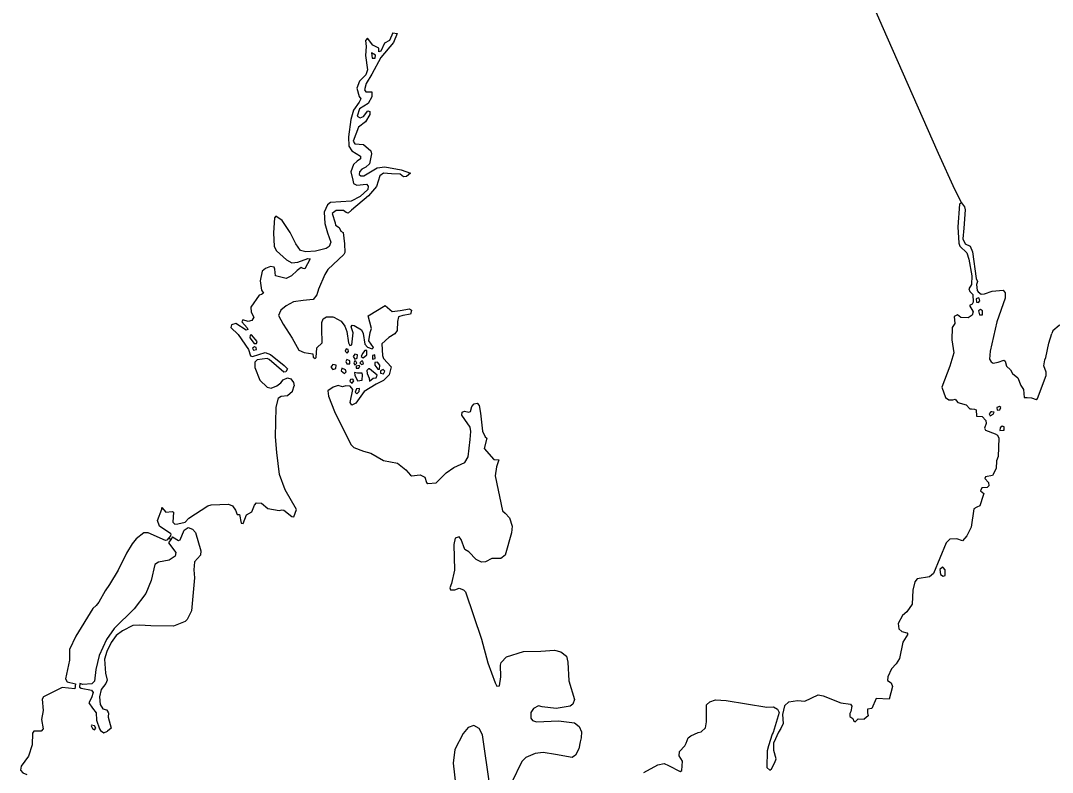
# Model space of a CAD drawing. Extents: x 0 to 2603, y -226 to 830.
# Drawn here: x 44.04 to 49.3, y 464.18 to 468.01 of the extents above; entities that cross this region are included whole.
import ezdxf

# ---------------------------------------------------------------- set-up
doc = ezdxf.new("R2010")
doc.units = 0
doc.layers.add('CT_TSH_Map_Town_Limits', color=7, linetype='Continuous')

msp = doc.modelspace()

# ---------------------------------------------------------------- linework, layer by layer
at = {"layer": 'CT_TSH_Map_Town_Limits'}
for points in [[(45.1852, 476.9079), (45.6455, 476.1539), (45.9142, 475.7032), (46.4392, 474.8355), (46.6358, 474.5053), (46.6498, 474.4871), (46.6546, 474.4562), (46.7532, 473.8421), (46.8852, 473.0991), (46.9695, 472.6077), (47.0354, 472.2181), (47.0852, 471.9073), (47.3723, 470.2574), (47.3783, 470.211), (47.54, 469.8695), (48.0099, 468.8928), (48.0464, 468.8202), (48.1096, 468.6882), (48.3418, 468.1851), (48.4289, 467.9809), (48.7163, 467.3304), (48.7996, 467.148), (48.835, 467.0781)], [(45.94, 467.9432), (45.9232, 467.904), (45.8974, 467.89), (45.8789, 467.8503), (45.8686, 467.8465)], [(45.9615, 467.9407), (45.9437, 467.8934), (45.8786, 467.8181)], [(45.94, 467.9432), (45.9615, 467.9407)], [(45.8686, 467.8465), (45.8675, 467.8645), (45.8368, 467.8804), (45.81, 467.9166), (45.7996, 467.9038), (45.8045, 467.8742), (45.8002, 467.8278), (45.8111, 467.7544), (45.8018, 467.7287), (45.7693, 467.698), (45.7561, 467.6608), (45.7673, 467.6195), (45.7762, 467.6066), (45.7682, 467.5899), (45.7396, 467.5502), (45.7262, 467.5014), (45.7139, 467.414), (45.716, 467.3663), (45.7312, 467.343), (45.7747, 467.3155), (45.7746, 467.3014), (45.7577, 467.2899), (45.7396, 467.2733), (45.7263, 467.2362), (45.7362, 467.1935), (45.74, 467.1768), (45.7553, 467.1675), (45.8055, 467.1735), (45.8145, 467.1632), (45.8118, 467.1464), (45.7727, 467.1108), (45.7275, 467.0868), (45.6747, 467.0821), (45.6218, 467.08), (45.6062, 467.0673), (45.5905, 467.0301), (45.5938, 466.9733), (45.6061, 466.9256), (45.6238, 466.8777), (45.6145, 466.8559), (45.6004, 466.8445), (45.5448, 466.8309), (45.4959, 466.8287), (45.4701, 466.8342), (45.4447, 466.8692), (45.4169, 466.9273), (45.3762, 466.987), (45.3443, 467.0104), (45.3364, 467.0015), (45.3319, 466.9242), (45.3351, 466.856), (45.3478, 466.834), (45.3976, 466.7872), (45.4257, 466.7715), (45.4554, 466.7763), (45.5058, 466.7939), (45.5187, 466.7925), (45.4911, 466.7425), (45.4822, 466.7439), (45.4732, 466.7491), (45.4525, 466.7339), (45.4239, 466.7058), (45.3967, 466.6918), (45.3555, 466.7026), (45.3414, 466.7053), (45.3379, 466.7401), (45.3353, 466.7505), (45.3161, 466.7532), (45.2916, 466.7431), (45.2747, 466.7304), (45.2639, 466.6802), (45.2711, 466.6325), (45.28, 466.6171), (45.271, 466.6107), (45.2594, 466.6069), (45.2162, 466.5467), (45.2186, 466.5211), (45.2313, 466.4964), (45.2208, 466.4785), (45.2027, 466.4735), (45.1757, 466.4815), (45.1705, 466.4725), (45.1973, 466.4413), (45.201, 466.4323), (45.1919, 466.4298), (45.1394, 466.4638), (45.1176, 466.4563), (45.1149, 466.4434), (45.1519, 466.407), (45.2039, 466.3306), (45.2139, 466.2982), (45.2256, 466.2956), (45.2888, 466.3156), (45.317, 466.3063), (45.386, 466.249), (45.4026, 466.2321), (45.3947, 466.218), (45.3845, 466.2155), (45.309, 466.2793), (45.2988, 466.2845), (45.2485, 466.2786)], [(45.8503, 467.8145), (45.8517, 467.8299), (45.83, 467.8417), (45.8348, 467.8146), (45.8503, 467.8145)], [(45.8786, 467.8181), (45.8327, 467.7323), (45.804, 467.6848), (45.7947, 467.6527), (45.8022, 467.6437), (45.8319, 467.6421), (45.833, 467.6176), (45.8133, 467.5843), (45.7692, 467.5564), (45.7586, 467.5192), (45.7727, 467.5113), (45.7908, 467.5176), (45.813, 467.5469), (45.822, 467.543), (45.8218, 467.5276), (45.8008, 467.4905), (45.7645, 467.4625), (45.7382, 467.3918), (45.7457, 467.3777), (45.7895, 467.3747), (45.8278, 467.3433), (45.8303, 467.3279), (45.8208, 467.2764), (45.8025, 467.2598), (45.7819, 467.2498), (45.7701, 467.2357), (45.7686, 467.2228), (45.7763, 467.2151), (45.7918, 467.2149), (45.8605, 467.2567), (45.8979, 467.2616), (45.9827, 467.2453), (46.0288, 467.2281)], [(46.0288, 467.2281), (46.0094, 467.2115), (45.9939, 467.2104), (45.976, 467.2235), (45.9323, 467.2252), (45.8911, 467.2294), (45.8729, 467.2155), (45.857, 467.1615), (45.8153, 467.1129), (45.7296, 467.0404), (45.7128, 467.0251), (45.7024, 467.0277), (45.6885, 467.0394), (45.6511, 467.0385), (45.6303, 467.0233), (45.6453, 466.9755), (45.6478, 466.9639), (45.6669, 466.952), (45.6745, 466.9327), (45.6861, 466.9274), (45.6933, 466.8682), (45.6953, 466.8256), (45.6902, 466.8141), (45.6083, 466.7376), (45.5925, 466.712), (45.561, 466.6389), (45.553, 466.6093), (45.5334, 466.5863), (45.4832, 466.5804), (45.4342, 466.573), (45.3967, 466.5541), (45.3694, 466.5312), (45.3615, 466.5157), (45.3575, 466.5042), (45.3803, 466.4602), (45.4273, 466.389), (45.4615, 466.3281), (45.4871, 466.3162), (45.5322, 466.3081), (45.5345, 466.2914), (45.5435, 466.2848), (45.5487, 466.29), (45.5531, 466.3402), (45.5791, 466.3643), (45.5771, 466.4365), (45.5774, 466.4687), (45.584, 466.4879), (45.6022, 466.498), (45.6344, 466.4977), (45.6382, 466.4951), (45.6766, 466.4755), (45.6945, 466.4496), (45.7045, 466.4224), (45.713, 466.3644), (45.7206, 466.3514), (45.731, 466.3539), (45.7367, 466.4157), (45.7266, 466.4466), (45.7332, 466.4556), (45.7434, 466.4529), (45.7793, 466.4307), (45.7881, 466.4127), (45.7966, 466.3584), (45.8106, 466.3429), (45.835, 466.3337), (45.8416, 466.3413), (45.8173, 466.3749), (45.8243, 466.4174), (45.8309, 466.438), (45.8147, 466.5024), (45.9002, 466.5558), (45.936, 466.5245), (45.9772, 466.5293), (46.025, 466.5378), (46.0339, 466.5314), (46.0313, 466.5159), (46.0286, 466.5108), (45.9899, 466.5048), (45.9679, 466.4972), (45.9625, 466.4727), (45.9609, 466.4278), (45.9504, 466.4111), (45.9193, 466.3921), (45.8842, 466.3602), (45.8862, 466.2996), (45.8912, 466.2854), (45.9308, 466.2426), (45.9201, 466.2027), (45.8915, 466.1734), (45.8785, 466.1657), (45.8552, 466.1544), (45.7931, 466.1176), (45.7513, 466.0575), (45.7306, 466.0474), (45.7217, 466.0604), (45.7353, 466.1272), (45.7225, 466.144), (45.7006, 466.1455), (45.6838, 466.1405), (45.6608, 466.1472), (45.6361, 466.1398)], [(48.835, 467.0781), (48.826, 467.0704), (48.817, 466.9559), (48.8215, 466.8721), (48.8265, 466.8567), (48.8622, 466.8229), (48.8735, 466.7905), (48.8881, 466.7054), (48.8864, 466.6616), (48.8733, 466.6399), (48.877, 466.6257), (48.8937, 466.6114)], [(48.835, 467.0781), (48.8502, 467.0573), (48.854, 467.0418), (48.8466, 466.9491), (48.8423, 466.8939), (48.8549, 466.8693), (48.8792, 466.8574), (48.8919, 466.8278), (48.9099, 466.6923), (48.9174, 466.6768), (48.9122, 466.6614), (48.9144, 466.6305), (48.9208, 466.624)], [(48.9208, 466.624), (48.9362, 466.6134), (48.9517, 466.6146), (48.9917, 466.6272), (49.0472, 466.633), (49.0586, 466.62), (49.0583, 466.593), (49.0147, 466.4711), (48.9811, 466.322), (48.9781, 466.2809), (48.9871, 466.2679), (48.9973, 466.2613), (49.0217, 466.2663), (49.0503, 466.2764), (49.0579, 466.2723), (49.0654, 466.2453), (49.0845, 466.227), (49.0946, 466.2089), (49.1228, 466.1868), (49.1379, 466.1479), (49.1506, 466.1273), (49.1541, 466.0873), (49.1695, 466.0871), (49.1914, 466.0856), (49.2157, 466.0764), (49.2222, 466.0816), (49.2659, 466.1983), (49.266, 466.2163), (49.2548, 466.2486), (49.2602, 466.2782), (49.2654, 466.291), (49.2803, 466.363), (49.295, 466.413)], [(48.8937, 466.6114), (48.8946, 466.5713), (48.8894, 466.5612), (48.8764, 466.5548), (48.8954, 466.5224), (48.8902, 466.5058), (48.8693, 466.4918), (48.832, 466.4947), (48.8142, 466.5078), (48.7973, 466.499), (48.8022, 466.4641), (48.7878, 466.4423), (48.7859, 466.3805), (48.7969, 466.3147), (48.7768, 466.2454), (48.7348, 466.139), (48.7547, 466.0858), (48.7702, 466.0754), (48.7908, 466.0753), (48.8037, 466.0777), (48.8163, 466.0609), (48.8588, 466.0488), (48.8779, 466.0293), (48.8856, 466.0292)], [(48.9217, 466.5698), (48.9281, 466.5788), (48.9257, 466.5917), (48.9219, 466.5942), (48.9102, 466.5893), (48.9113, 466.5725), (48.9217, 466.5698)], [(48.9416, 466.5079), (48.9419, 466.5285), (48.9329, 466.5349), (48.9226, 466.5273), (48.9275, 466.508), (48.9416, 466.5079)], [(49.4553, 466.4953), (49.4217, 466.4789), (49.3858, 466.4817), (49.3326, 466.4539), (49.3002, 466.4259), (49.295, 466.413)], [(45.2455, 466.3611), (45.2482, 466.3713), (45.2201, 466.405), (45.2124, 466.4039), (45.211, 466.3897), (45.2325, 466.3611), (45.2455, 466.3611)], [(45.2297, 466.3277), (45.2451, 466.3315), (45.2439, 466.3405), (45.235, 466.3444), (45.2246, 466.3381), (45.2297, 466.3277)], [(45.7061, 466.3116), (45.7139, 466.3205), (45.7127, 466.3309), (45.7024, 466.3335), (45.6971, 466.322), (45.7061, 466.3116)], [(45.7457, 466.2817), (45.7586, 466.2866), (45.7587, 466.3034), (45.7459, 466.3074), (45.738, 466.2959), (45.7457, 466.2817)], [(45.7883, 466.2877), (45.8064, 466.3043), (45.8066, 466.3262), (45.7963, 466.325), (45.7858, 466.3109), (45.7781, 466.2955), (45.7883, 466.2877)], [(45.8358, 466.2821), (45.85, 466.2845), (45.8476, 466.3039), (45.836, 466.3001), (45.8358, 466.2821)], [(45.2485, 466.2786), (45.2368, 466.2671), (45.2365, 466.2387), (45.2617, 466.1742), (45.2988, 466.139), (45.3192, 466.1337), (45.349, 466.1463), (45.3685, 466.1616), (45.3815, 466.1769), (45.4035, 466.187), (45.4202, 466.1817), (45.4342, 466.1623), (45.4366, 466.1455)], [(45.6332, 466.2299), (45.6486, 466.2349), (45.6501, 466.2504), (45.6346, 466.2543), (45.6243, 466.2416), (45.6332, 466.2299)], [(45.7197, 466.2574), (45.7199, 466.2729), (45.7057, 466.2807), (45.7005, 466.2692), (45.7055, 466.2575), (45.7197, 466.2574)], [(45.7454, 466.252), (45.7557, 466.261), (45.7507, 466.2713), (45.7456, 466.2726), (45.7417, 466.2624), (45.7454, 466.252)], [(45.7658, 466.2351), (45.7711, 466.2479), (45.7685, 466.2493), (45.7531, 466.2456), (45.753, 466.2353), (45.7658, 466.2351)], [(45.7802, 466.2542), (45.7905, 466.2581), (45.7868, 466.271), (45.7803, 466.271), (45.7713, 466.2633), (45.7802, 466.2542)], [(45.8636, 466.2303), (45.8714, 466.2315), (45.8741, 466.2508), (45.8614, 466.2664), (45.8486, 466.2653), (45.8484, 466.251), (45.8636, 466.2303)], [(45.6935, 466.2087), (45.7025, 466.2164), (45.6988, 466.228), (45.6796, 466.2358), (45.6768, 466.2218), (45.6935, 466.2087)], [(45.76, 466.1721), (45.7832, 466.1744), (45.7849, 466.2014), (45.7836, 466.2105), (45.7592, 466.2107), (45.745, 466.2134), (45.7461, 466.2004), (45.76, 466.1721)], [(45.8206, 466.1701), (45.8388, 466.1842), (45.8542, 466.1866), (45.8596, 466.1995), (45.8199, 466.2333), (45.816, 466.2321), (45.807, 466.2244), (45.8094, 466.209), (45.8181, 466.1856), (45.8206, 466.1701)], [(45.8917, 466.2068), (45.8983, 466.221), (45.8907, 466.2288), (45.8765, 466.2224), (45.8763, 466.2096), (45.8917, 466.2068)], [(44.8088, 465.3929), (44.7511, 465.432), (44.7412, 465.4604), (44.7623, 465.5182), (44.7624, 465.5259), (44.784, 465.5025), (44.815, 465.506), (44.8227, 465.5021), (44.8183, 465.4519), (44.8285, 465.4416), (44.8453, 465.444), (44.8815, 465.4514), (44.901, 465.4718), (44.9981, 465.5341), (45.0149, 465.5402), (45.1025, 465.5434), (45.1231, 465.5355), (45.1384, 465.5121), (45.1459, 465.4914), (45.1586, 465.49), (45.1673, 465.4461), (45.1775, 465.4448), (45.1935, 465.4883), (45.2207, 465.5048), (45.2352, 465.5382), (45.2455, 465.5497), (45.2712, 465.5481), (45.3033, 465.5209), (45.3598, 465.5112), (45.374, 465.515), (45.3843, 465.5123), (45.4252, 465.481), (45.4354, 465.4784), (45.4487, 465.5169), (45.3904, 465.6166), (45.3628, 465.6941), (45.3484, 465.8063), (45.3414, 465.8863), (45.3454, 466.0356), (45.3575, 466.0844), (45.3704, 466.0933), (45.4039, 466.0968), (45.4286, 466.1184), (45.4366, 466.1455)], [(45.7329, 466.1594), (45.7407, 466.171), (45.7357, 466.18), (45.724, 466.1788), (45.7201, 466.1698), (45.7329, 466.1594)], [(45.6361, 466.1398), (45.609, 466.1207)], [(45.609, 466.1207), (45.6113, 466.0937), (45.6427, 466.0148), (45.7249, 465.8478), (45.7402, 465.8323), (45.7901, 465.8138), (45.8275, 465.8031), (45.8927, 465.7664), (45.9634, 465.7529), (46.0056, 465.719), (46.0286, 465.6918), (46.035, 465.6878), (46.0788, 465.6926), (46.1032, 465.6807), (46.1106, 465.6536), (46.117, 465.6484), (46.1596, 465.6518), (46.2103, 465.7029), (46.2505, 465.7296), (46.3061, 465.7561), (46.3231, 465.7843), (46.3329, 465.873), (46.3371, 465.9129), (46.3335, 465.9361), (46.3056, 465.9737), (46.2903, 465.9958), (46.2931, 466.0112), (46.3047, 466.0175), (46.3265, 466.0121), (46.3356, 466.016), (46.341, 466.0404), (46.354, 466.0543), (46.3682, 466.0581), (46.3783, 466.0451), (46.3858, 466.0065), (46.3965, 465.915), (46.4091, 465.8865), (46.418, 465.8799)], [(45.7569, 466.1051), (45.7673, 466.1166), (45.77, 466.1332), (45.7545, 466.1309), (45.748, 466.113), (45.7569, 466.1051)], [(49.0169, 466.0216), (49.0311, 466.024), (49.0351, 466.0356), (49.0287, 466.0409), (49.0158, 466.0358), (49.0169, 466.0216)], [(48.8856, 466.0292), (48.9024, 466.0279), (48.91, 466.0239), (48.9111, 465.9917), (48.9406, 465.9902), (48.9598, 465.9694), (48.9609, 465.9539), (48.953, 465.9308), (48.9568, 465.9204), (49.0068, 465.902), (49.0195, 465.8954), (49.0259, 465.8798), (49.0224, 465.7859), (49.0132, 465.7641), (49.0116, 465.7255), (48.9932, 465.6895)], [(48.9847, 466.0129), (48.9756, 466.0039), (48.9806, 465.9936), (48.9974, 466.0011)], [(48.9974, 466.0011), (49.0014, 466.0115), (48.9899, 466.0142), (48.9847, 466.0129)], [(49.0431, 465.9402), (49.0316, 465.9326), (49.0314, 465.9185), (49.0482, 465.9195), (49.052, 465.9209)], [(49.052, 465.9209), (49.0522, 465.9376), (49.0431, 465.9402)], [(46.418, 465.8799), (46.4047, 465.8273), (46.4531, 465.7702), (46.4788, 465.7686)], [(46.4788, 465.7686), (46.4681, 465.7339), (46.4613, 465.6877), (46.4982, 465.5096), (46.511, 465.4978), (46.5339, 465.4745), (46.5465, 465.4319), (46.5436, 465.3971), (46.5116, 465.2841), (46.4895, 465.2675), (46.4444, 465.2667), (46.4108, 465.249), (46.3915, 465.2479), (46.3645, 465.2623), (46.3263, 465.3013), (46.3057, 465.3118), (46.2882, 465.3635), (46.2781, 465.3764), (46.2561, 465.3702), (46.2494, 465.338), (46.2533, 465.208), (46.2384, 465.1398), (46.2305, 465.1168), (46.2331, 465.1064), (46.2549, 465.1074), (46.2769, 465.1162), (46.3, 465.1071), (46.3102, 465.0966), (46.3903, 464.8564), (46.4226, 464.7363), (46.4604, 464.6341), (46.4692, 464.6174), (46.4834, 464.6185), (46.4903, 464.6648), (46.4882, 464.724), (46.4909, 464.7369), (46.5182, 464.7663), (46.6048, 464.7938), (46.6937, 464.7943), (46.762, 464.8), (46.7954, 464.7907), (46.8236, 464.7699), (46.831, 464.739), (46.8365, 464.6436), (46.8653, 464.548), (46.856, 464.5249), (46.8418, 464.5146), (46.772, 464.5038), (46.7, 464.5121), (46.682, 464.5162), (46.6562, 464.5036), (46.6418, 464.4831), (46.6416, 464.4535), (46.6505, 464.4418), (46.6709, 464.4352), (46.7831, 464.4405), (46.8653, 464.4295), (46.8884, 464.4113), (46.8997, 464.3841), (46.8994, 464.3532), (46.8941, 464.3326), (46.8861, 464.298), (46.869, 464.2646), (46.8534, 464.2531), (46.7686, 464.2681), (46.7043, 464.279), (46.6643, 464.2743), (46.6165, 464.2541), (46.5957, 464.2336), (46.5431, 464.1247)], [(48.9932, 465.6895), (48.9584, 465.6821), (48.9544, 465.6733), (48.9735, 465.6537), (48.9747, 465.6369), (48.9656, 465.6281), (48.9385, 465.627), (48.9319, 465.6116), (48.9486, 465.5985), (48.9459, 465.587), (48.9286, 465.5356)], [(48.9286, 465.5356), (48.9131, 465.5281), (48.8989, 465.5204), (48.8851, 465.4266), (48.8628, 465.3818), (48.8406, 465.3575), (48.8112, 465.3667), (48.7764, 465.3657), (48.7569, 465.3467), (48.6922, 465.1902), (48.6728, 465.1736), (48.6096, 465.1626), (48.5979, 465.1485), (48.5871, 465.1049), (48.584, 465.0341), (48.5566, 464.9957), (48.5344, 464.9766), (48.5134, 464.9355), (48.5158, 464.9085), (48.5324, 464.8942), (48.5568, 464.8888), (48.5619, 464.8822), (48.5371, 464.8401), (48.5195, 464.7577), (48.5025, 464.7297), (48.4791, 464.7054), (48.4607, 464.6643), (48.4593, 464.645), (48.4772, 464.6332)], [(44.8176, 465.3773), (44.8484, 465.359), (44.8562, 465.3614), (44.876, 465.4115), (44.8966, 465.4242), (44.9198, 465.4163), (44.9337, 465.3994), (44.9612, 465.3064), (44.9597, 465.2832), (44.9297, 465.25), (44.9255, 465.2089), (44.9289, 465.1676)], [(44.7982, 465.3715), (44.7892, 465.3608), (44.7826, 465.3583), (44.6943, 465.3978), (44.671, 465.3981), (44.6321, 465.3662), (44.6125, 465.3406), (44.5838, 465.2945), (44.5404, 465.2073), (44.4959, 465.1343), (44.4738, 465.1024), (44.4423, 465.0447), (44.4292, 465.0268), (44.4111, 465.0116), (44.3248, 464.8706), (44.2932, 464.8026), (44.2927, 464.7487), (44.2725, 464.6535), (44.2814, 464.638), (44.3238, 464.6286), (44.3197, 464.6028)], [(44.8084, 465.3638), (44.7967, 465.3466), (44.8336, 465.2973), (44.8309, 465.2781), (44.8011, 465.259), (44.7469, 465.2479), (44.7274, 465.2365), (44.7087, 465.1555), (44.681, 465.0889), (44.6223, 465.0109), (44.5196, 464.91), (44.4805, 464.8538), (44.4436, 464.773), (44.4262, 464.7023), (44.4204, 464.6418), (44.4062, 464.6291), (44.3611, 464.6256), (44.3456, 464.6296), (44.3442, 464.6117)], [(44.8088, 465.3929), (44.8074, 465.3825), (44.7982, 465.3715)], [(44.7982, 465.3715), (44.8084, 465.3638)], [(44.8176, 465.3773), (44.8084, 465.3638)], [(48.7412, 465.1769), (48.7514, 465.1806), (48.7518, 465.209), (48.7428, 465.2205), (48.739, 465.222), (48.7259, 465.2104), (48.7283, 465.1859), (48.7412, 465.1769)], [(44.9289, 465.1676), (44.9146, 465.0004), (44.8923, 464.9554), (44.8818, 464.9452), (44.8224, 464.9226), (44.7077, 464.9238), (44.6498, 464.9268), (44.6151, 464.9259), (44.5632, 464.898), (44.5308, 464.8752)], [(44.5308, 464.8752), (44.5048, 464.8393), (44.4838, 464.7932), (44.4718, 464.7547), (44.4763, 464.6825), (44.4849, 464.6476), (44.4771, 464.6309), (44.4549, 464.6002), (44.4454, 464.5618), (44.4491, 464.5231), (44.463, 464.5011), (44.481, 464.4957), (44.4886, 464.4879), (44.4873, 464.4841), (44.491, 464.4815), (44.4896, 464.4596), (44.5046, 464.4028), (44.4864, 464.3876)], [(48.4772, 464.6332), (48.4847, 464.6152), (48.4674, 464.5509), (48.4004, 464.5541), (48.3781, 464.5028), (48.3574, 464.4991), (48.356, 464.4812), (48.3597, 464.4656), (48.3402, 464.4491)], [(44.3197, 464.6028), (44.2553, 464.6099), (44.1597, 464.5631), (44.1543, 464.5503), (44.1589, 464.4936), (44.1509, 464.4473), (44.1581, 464.3996), (44.1489, 464.3868), (44.1116, 464.3884), (44.1037, 464.3782), (44.1033, 464.3177), (44.0833, 464.2611), (44.0468, 464.2087), (44.044, 464.1882), (44.0555, 464.1752), (44.076, 464.1673)], [(44.3442, 464.6117), (44.3519, 464.6064), (44.4046, 464.5956), (44.4135, 464.5852), (44.4042, 464.557), (44.3912, 464.5326), (44.4101, 464.5041), (44.428, 464.4807), (44.4302, 464.4434)], [(47.9339, 464.5173), (47.9559, 464.5377), (47.9998, 464.5437), (48.0371, 464.5395), (48.1057, 464.5723), (48.1314, 464.567), (48.2212, 464.5314), (48.2701, 464.5258), (48.2764, 464.5141), (48.2723, 464.487), (48.267, 464.4769)], [(47.3983, 464.2623), (47.3998, 464.284), (47.4257, 464.3122), (47.4336, 464.3262), (47.4429, 464.3532), (47.4572, 464.3634), (47.4948, 464.381), (47.509, 464.3836), (47.5322, 464.4051), (47.5364, 464.4347), (47.5372, 464.5223), (47.5541, 464.5376), (47.5825, 464.5477), (47.6366, 464.5432), (47.8449, 464.5104), (47.8784, 464.5114), (47.8989, 464.4996), (47.9064, 464.4827), (47.8759, 464.3813), (47.872, 464.3723)], [(47.9339, 464.5173), (47.9244, 464.4722), (47.9278, 464.4259), (47.9148, 464.4016), (47.9029, 464.3824)], [(48.267, 464.4769), (48.2668, 464.4614), (48.2822, 464.4522), (48.2872, 464.438), (48.2936, 464.4353), (48.3092, 464.4507), (48.3402, 464.4491)], [(44.4208, 464.3945), (44.4272, 464.4035), (44.4209, 464.4151), (44.4055, 464.4179), (44.4029, 464.414), (44.4092, 464.401), (44.4208, 464.3945)], [(44.4302, 464.4434), (44.4452, 464.3994), (44.4503, 464.3917)], [(46.4335, 464.1091), (46.3961, 464.3696), (46.3796, 464.4006), (46.3527, 464.4162), (46.323, 464.4063), (46.297, 464.3756), (46.255, 464.2936), (46.2466, 464.2254), (46.2764, 463.9714)], [(44.4503, 464.3917), (44.467, 464.3787), (44.4864, 464.3876)], [(47.872, 464.3723), (47.8521, 464.3121), (47.8454, 464.2877), (47.8433, 464.2027), (47.8587, 464.1883), (47.8677, 464.196), (47.8848, 464.228)], [(47.9029, 464.3824), (47.8805, 464.3298)], [(47.8848, 464.228), (47.8913, 464.2459), (47.8802, 464.2898), (47.8805, 464.3298)], [(47.2171, 464.1777), (47.2884, 464.2156), (47.3207, 464.2231), (47.3425, 464.2125), (47.4027, 464.1824), (47.4117, 464.1874), (47.4148, 464.235), (47.3983, 464.2623)]]:
    msp.add_lwpolyline(points, dxfattribs=at)

doc.saveas('drawing.dxf')
